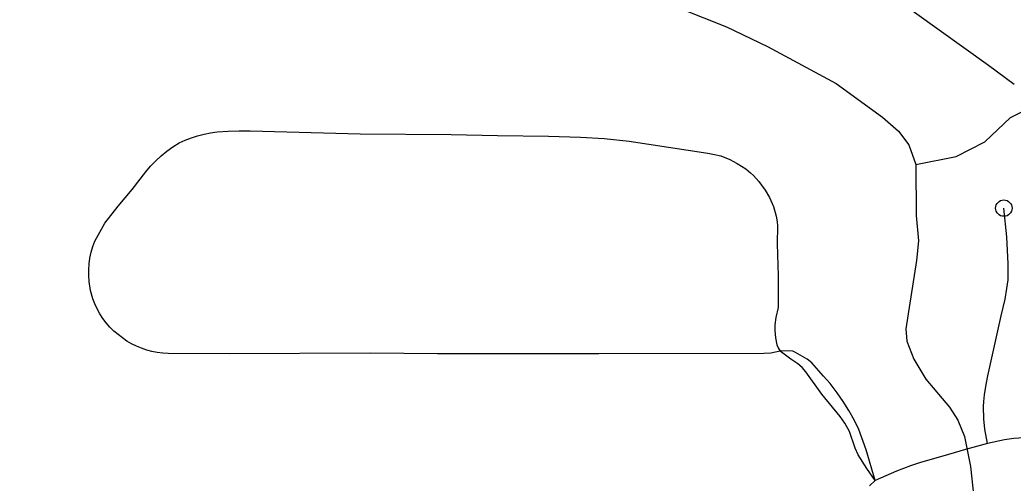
# Model space of a CAD drawing. Extents: x -19 to 366, y -4 to 359.
# Drawn here: x 145.748 to 146.322, y 193.729 to 193.996 of the extents above; entities that cross this region are included whole.
import ezdxf

# ---------------------------------------------------------------- set-up
doc = ezdxf.new("R2010")
doc.units = 0
for name, color, linetype in [('Level 33', 7, 'Continuous'), ('Level 35', 7, 'Continuous'), ('Level 60', 7, 'Continuous')]:
    doc.layers.add(name, color=color, linetype=linetype)

msp = doc.modelspace()

# ---------------------------------------------------------------- linework, layer by layer
at = {"layer": 'Level 33'}
for points in [[(146.32235, 193.95916), (146.30743, 193.97009), (146.23634, 194.02125), (146.20837, 194.0417)], [(146.18721, 193.80504), (146.18186, 193.80396), (146.1777, 193.80375), (146.08248, 193.80346), (145.9893, 193.80351), (145.95045, 193.80386), (145.86899, 193.80339), (145.83377, 193.8036), (145.83061, 193.8038), (145.82747, 193.80421), (145.82438, 193.80483), (145.82137, 193.80565), (145.81835, 193.80668), (145.81545, 193.80789), (145.81261, 193.8093), (145.80989, 193.81089), (145.80728, 193.81266), (145.80233, 193.81667), (145.80006, 193.81893), (145.79795, 193.82134), (145.796, 193.8239), (145.79426, 193.82659), (145.79271, 193.8294), (145.79137, 193.83232), (145.79024, 193.83532), (145.78893, 193.84013), (145.78809, 193.84525), (145.78785, 193.84865), (145.78784, 193.85206), (145.78807, 193.85546), (145.78854, 193.85884), (145.78924, 193.86217), (145.79016, 193.86545), (145.79132, 193.86866), (145.79715, 193.87893), (145.80483, 193.88888), (145.81297, 193.8985), (145.82084, 193.90868), (145.82361, 193.91192), (145.82657, 193.91499), (145.82971, 193.91788), (145.83301, 193.92057), (145.83649, 193.92306), (145.84009, 193.92534), (145.84355, 193.92694), (145.84711, 193.92834), (145.85074, 193.92952), (145.85446, 193.93048), (145.8582, 193.93122), (145.862, 193.93173), (145.86833, 193.93214), (145.8747, 193.93235), (145.88105, 193.93234), (145.94464, 193.93068), (145.99714, 193.93026), (146.02397, 193.92956), (146.05337, 193.92921), (146.07193, 193.92869), (146.08545, 193.92791), (146.09992, 193.92646), (146.14541, 193.91943), (146.14927, 193.91874), (146.15287, 193.91785), (146.15819, 193.91578), (146.16238, 193.91354), (146.16724, 193.9103), (146.17, 193.90813), (146.17171, 193.90656), (146.17492, 193.903), (146.17852, 193.89802), (146.18097, 193.89379), (146.18326, 193.88855), (146.18489, 193.88304), (146.18549, 193.87969), (146.18566, 193.87741), (146.18549, 193.86702), (146.18595, 193.84852), (146.18607, 193.83019), (146.18464, 193.82439), (146.18412, 193.82029), (146.18405, 193.81701), (146.18444, 193.81281), (146.18527, 193.80868), (146.18604, 193.80696), (146.18721, 193.80504)], [(146.3069, 193.75158), (146.30544, 193.75995), (146.30474, 193.76601), (146.3046, 193.77297), (146.30475, 193.77594), (146.30515, 193.77987), (146.30606, 193.78574), (146.30703, 193.79075), (146.31472, 193.82552), (146.31702, 193.83513), (146.31814, 193.84119), (146.31877, 193.84624), (146.31887, 193.84984), (146.3188, 193.85547), (146.31807, 193.87117), (146.31632, 193.88767)], [(146.24205, 193.73038), (146.23692, 193.74802), (146.2325, 193.75981), (146.23005, 193.76492), (146.22674, 193.77081), (146.22353, 193.77599), (146.22014, 193.78091), (146.216, 193.78625), (146.21225, 193.79067), (146.20536, 193.7982), (146.20283, 193.80043), (146.19604, 193.80434), (146.1945, 193.80505), (146.19224, 193.80531), (146.18721, 193.80504)], [(146.24205, 193.73038), (146.2372, 193.73717), (146.2322, 193.74518), (146.23055, 193.74889), (146.22713, 193.75862), (146.2245, 193.76348), (146.2219, 193.76732), (146.21126, 193.78021), (146.2019, 193.79302), (146.19978, 193.79562), (146.19735, 193.79775), (146.19331, 193.80049), (146.18721, 193.80504)], [(146.3069, 193.75158), (146.29421, 193.74819), (146.28109, 193.74429), (146.26819, 193.74076), (146.26235, 193.73874), (146.25427, 193.73564), (146.24205, 193.73038), (146.23866, 193.72714)], [(146.34134, 193.75522), (146.33083, 193.75515), (146.32206, 193.75464), (146.31663, 193.75381), (146.3069, 193.75158)]]:
    msp.add_lwpolyline(points, dxfattribs=at)
msp.add_circle((146.31632, 193.88767), 0.00473, dxfattribs=at)
at = {"layer": 'Level 35'}
for points in [[(146.11781, 194.00772), (146.15621, 193.99248), (146.17981, 193.98111), (146.21941, 193.95963), (146.24629, 193.94032), (146.25546, 193.93205), (146.2614, 193.92433), (146.26548, 193.91279), (146.26574, 193.8834), (146.267, 193.86881), (146.26596, 193.85742), (146.25968, 193.81792), (146.26031, 193.81072), (146.26438, 193.80032), (146.2713, 193.78881), (146.2849, 193.77261), (146.2897, 193.76507), (146.29357, 193.75562), (146.29713, 193.73839), (146.30043, 193.70788), (146.31586, 193.6551), (146.32519, 193.62824)], [(146.26548, 193.91279), (146.28874, 193.91754), (146.30534, 193.92602), (146.32019, 193.93999), (146.3283, 193.94404)]]:
    msp.add_lwpolyline(points, dxfattribs=at)
at = {"layer": 'Level 60'}
for points in [[(154.11585, 1.87092), (153.9063, 10.48743), (153.69602, 19.10409), (153.48501, 27.72087), (153.27327, 36.3378), (153.0608, 44.95486), (152.84759, 53.57206), (152.63366, 62.1894), (152.419, 70.80688), (152.20362, 79.42449), (151.98751, 88.04225), (151.77068, 96.66014), (151.55312, 105.27817), (151.33484, 113.89634), (151.11584, 122.51465), (150.89612, 131.13311), (150.67568, 139.7517), (150.45452, 148.37043), (150.23264, 156.98931), (150.01005, 165.60832), (149.78674, 174.22748), (149.56272, 182.84677), (149.33799, 191.46621), (149.11254, 200.0858), (148.88638, 208.70552), (148.65952, 217.32539), (148.43194, 225.9454), (148.20366, 234.56555), (147.97466, 243.18584), (147.74497, 251.80628), (147.51457, 260.42687), (147.28346, 269.04759), (147.05165, 277.66846), (146.81914, 286.28948), (146.58593, 294.91064), (146.35202, 303.53194), (146.11742, 312.15339), (145.88211, 320.77499), (145.64611, 329.39673), (145.40941, 338.01861), (145.17202, 346.64065)], [(146.77834, 1.69699), (146.57878, 10.31313), (146.37852, 18.92942), (146.17757, 27.54584), (145.97591, 36.16241), (145.77356, 44.77911), (145.57052, 53.39596), (145.36679, 62.01295), (145.16236, 70.63008), (144.95724, 79.24735), (144.75142, 87.86477), (144.54492, 96.48232), (144.33773, 105.10002), (144.12986, 113.71787), (143.92129, 122.33585), (143.71204, 130.95398), (143.5021, 139.57225), (143.29148, 148.19067), (143.08018, 156.80923), (142.8682, 165.42794), (142.65553, 174.04679), (142.44218, 182.66579), (142.22816, 191.28493), (142.01345, 199.90421), (141.79807, 208.52365), (141.58202, 217.14322), (141.36528, 225.76295), (141.14788, 234.38282), (140.9298, 243.00284), (140.71105, 251.623), (140.49162, 260.24332), (140.27153, 268.86377), (140.05077, 277.48438), (139.82934, 286.10514), (139.60724, 294.72604), (139.38447, 303.34709), (139.16105, 311.96829), (138.93695, 320.58964), (138.7122, 329.21114), (138.48678, 337.83278), (138.2607, 346.45458)], [(0, 189.51617), (7.11214, 189.52059), (14.22427, 189.53386), (21.33637, 189.55597), (28.44845, 189.58693), (35.56048, 189.62672), (42.67245, 189.67537), (49.78436, 189.73285), (56.89619, 189.79918), (64.00793, 189.87436), (71.11958, 189.95838), (78.23111, 190.05124), (85.34253, 190.15294), (92.45381, 190.26349), (99.56495, 190.38288), (106.67593, 190.51112), (113.78675, 190.6482), (120.89739, 190.79412), (128.00785, 190.94888), (135.11811, 191.11248), (142.22816, 191.28493), (149.33799, 191.46621), (156.44759, 191.65634), (163.55694, 191.85531), (170.66605, 192.06312), (177.77489, 192.27977), (184.88345, 192.50526), (191.99173, 192.73959), (199.09971, 192.98276), (206.20739, 193.23477), (213.31474, 193.49561), (220.42177, 193.7653), (227.52845, 194.04382), (234.63479, 194.33118), (241.74076, 194.62738), (248.84635, 194.93241), (255.95157, 195.24628), (263.05638, 195.56898), (270.16079, 195.90052), (277.26478, 196.24089), (284.36834, 196.5901), (291.47147, 196.94814), (298.57414, 197.31501), (305.67635, 197.69072), (312.77809, 198.07525), (319.87934, 198.46862), (326.9801, 198.87082), (334.08035, 199.28185), (341.18009, 199.7017)]]:
    msp.add_spline(points, degree=3, dxfattribs=at)

doc.saveas('drawing.dxf')
